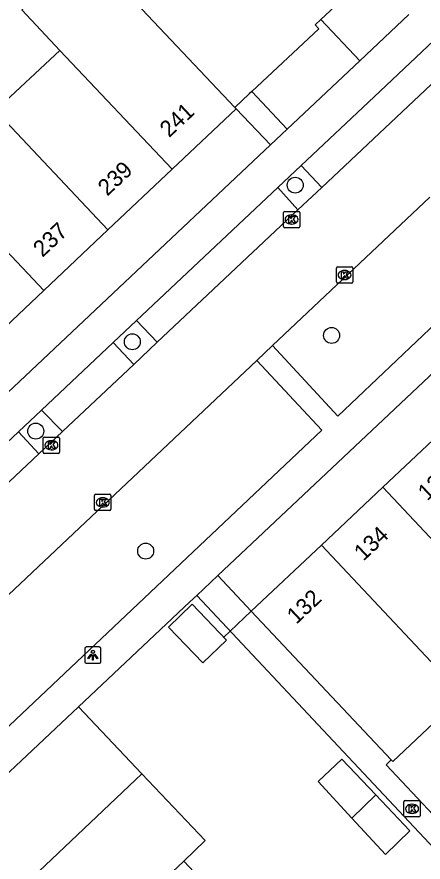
# Model space of a CAD drawing. Extents: x 162542 to 163144, y 380786 to 381511.
# Drawn here: x 162763.9 to 162788.7, y 381310.2 to 381361.9 of the extents above; entities that cross this region are included whole.
import ezdxf

# ---------------------------------------------------------------- set-up
doc = ezdxf.new("R2010")
doc.units = 0
for name, color, linetype in [('IMGEO_Boom', 7, 'Continuous'), ('IMGEO_Groenvoorziening', 7, 'Continuous'), ('IMGEO_Hek', 7, 'Continuous'), ('IMGEO_Kolk', 7, 'Continuous'), ('IMGEO_Lichtpunt', 7, 'Continuous'), ('IMGEO_Muur', 7, 'Continuous'), ('IMGEO_Pand', 7, 'Continuous'), ('IMGEO_Pand_nummerreeks', 7, 'Continuous'), ('IMGEO_Parkeervlak_open', 7, 'Continuous'), ('IMGEO_Rijbaan_lokaal_open', 7, 'Continuous'), ('IMGEO_Voetpad_open', 7, 'Continuous')]:
    doc.layers.add(name, color=color, linetype=linetype)

msp = doc.modelspace()

# ---------------------------------------------------------------- linework, layer by layer
at = {"layer": 'IMGEO_Boom'}
for centre in [(162780.907, 381351.597), (162770.929, 381342.012), (162783.139, 381342.404), (162765.012, 381336.545), (162771.747, 381329.206)]:
    msp.add_circle(centre, 0.489, dxfattribs=at)
at = {"layer": 'IMGEO_Groenvoorziening'}
msp.add_lwpolyline([(162782.487, 381361.741), (162782.131, 381361.407), (162782.35, 381361.173), (162778.255, 381357.331)], dxfattribs=at)
at = {"layer": 'IMGEO_Hek'}
msp.add_lwpolyline([(162778.218, 381325.529), (162776.923, 381324.311), (162776.532, 381323.943)], dxfattribs=at)
at = {"layer": 'IMGEO_Kolk'}
for p, q in [((162780.188, 381349.069), (162780.188, 381349.921)), ((162780.263, 381349.995), (162781.115, 381349.995)), ((162780.676, 381349.775), (162780.701, 381349.775)), ((162781.189, 381349.921), (162781.189, 381349.069)), ((162780.699, 381349.215), (162780.674, 381349.215)), ((162781.115, 381348.995), (162780.263, 381348.995)), ((162783.432, 381345.673), (162783.432, 381346.525)), ((162783.507, 381346.599), (162784.359, 381346.599)), ((162783.92, 381346.379), (162783.945, 381346.379)), ((162784.433, 381346.525), (162784.433, 381345.673)), ((162784.359, 381345.599), (162783.507, 381345.599)), ((162783.943, 381345.819), (162783.918, 381345.819)), ((162765.473, 381335.256), (162765.473, 381336.108)), ((162765.548, 381336.182), (162766.4, 381336.182)), ((162765.961, 381335.962), (162765.986, 381335.962)), ((162766.474, 381336.108), (162766.474, 381335.256)), ((162765.984, 381335.402), (162765.959, 381335.402)), ((162766.4, 381335.182), (162765.548, 381335.182)), ((162768.689, 381332.687), (162769.541, 381332.687)), ((162768.614, 381331.761), (162768.614, 381332.613)), ((162769.102, 381332.467), (162769.127, 381332.467)), ((162769.615, 381332.613), (162769.615, 381331.761)), ((162769.541, 381331.687), (162768.689, 381331.687)), ((162769.125, 381331.907), (162769.1, 381331.907)), ((162787.564, 381313.01), (162787.564, 381313.862)), ((162787.639, 381313.936), (162788.491, 381313.936)), ((162788.052, 381313.716), (162788.077, 381313.716)), ((162788.565, 381313.862), (162788.565, 381313.01)), ((162788.075, 381313.156), (162788.05, 381313.156)), ((162788.491, 381312.936), (162787.639, 381312.936))]:
    msp.add_line(p, q, dxfattribs=at)
for points in [[(162780.188, 381349.069), (162780.188, 381349.921)], [(162780.263, 381349.995), (162781.115, 381349.995)], [(162781.189, 381349.921), (162781.189, 381349.069)], [(162780.509, 381349.695), (162780.632, 381349.695), (162780.632, 381349.544), (162780.762, 381349.695), (162780.926, 381349.695), (162780.78, 381349.544), (162780.933, 381349.295), (162780.781, 381349.295), (162780.696, 381349.459), (162780.632, 381349.392), (162780.632, 381349.295), (162780.509, 381349.295), (162780.509, 381349.695)], [(162781.115, 381348.995), (162780.263, 381348.995)], [(162783.432, 381345.673), (162783.432, 381346.525)], [(162783.507, 381346.599), (162784.359, 381346.599)], [(162783.753, 381346.299), (162783.876, 381346.299), (162783.876, 381346.148), (162784.006, 381346.299), (162784.17, 381346.299), (162784.024, 381346.148), (162784.177, 381345.899), (162784.025, 381345.899), (162783.94, 381346.063), (162783.876, 381345.996), (162783.876, 381345.899), (162783.753, 381345.899), (162783.753, 381346.299)], [(162784.433, 381346.525), (162784.433, 381345.673)], [(162784.359, 381345.599), (162783.507, 381345.599)], [(162765.473, 381335.256), (162765.473, 381336.108)], [(162765.548, 381336.182), (162766.4, 381336.182)], [(162765.794, 381335.882), (162765.917, 381335.882), (162765.917, 381335.731), (162766.047, 381335.882), (162766.211, 381335.882), (162766.065, 381335.731), (162766.218, 381335.482), (162766.066, 381335.482), (162765.981, 381335.646), (162765.917, 381335.579), (162765.917, 381335.482), (162765.794, 381335.482), (162765.794, 381335.882)], [(162766.474, 381336.108), (162766.474, 381335.256)], [(162766.4, 381335.182), (162765.548, 381335.182)], [(162768.689, 381332.687), (162769.541, 381332.687)], [(162768.614, 381331.761), (162768.614, 381332.613)], [(162768.935, 381332.387), (162769.058, 381332.387), (162769.058, 381332.236), (162769.188, 381332.387), (162769.352, 381332.387), (162769.206, 381332.236), (162769.359, 381331.987), (162769.207, 381331.987), (162769.122, 381332.151), (162769.058, 381332.084), (162769.058, 381331.987), (162768.935, 381331.987), (162768.935, 381332.387)], [(162769.615, 381332.613), (162769.615, 381331.761)], [(162769.541, 381331.687), (162768.689, 381331.687)], [(162787.564, 381313.01), (162787.564, 381313.862)], [(162787.639, 381313.936), (162788.491, 381313.936)], [(162787.885, 381313.636), (162788.008, 381313.636), (162788.008, 381313.485), (162788.138, 381313.636), (162788.302, 381313.636), (162788.156, 381313.485), (162788.309, 381313.236), (162788.157, 381313.236), (162788.072, 381313.4), (162788.008, 381313.333), (162788.008, 381313.236), (162787.885, 381313.236), (162787.885, 381313.636)], [(162788.565, 381313.862), (162788.565, 381313.01)], [(162788.491, 381312.936), (162787.639, 381312.936)]]:
    msp.add_lwpolyline(points, dxfattribs=at)
for centre, start, end in [((162780.265, 381349.919), 91.552, 178.448), ((162780.265, 381349.919), 91.552, 178.448), ((162781.113, 381349.919), 1.552, 88.448), ((162781.113, 381349.919), 1.552, 88.448), ((162780.265, 381349.071), 181.552, 268.448), ((162780.265, 381349.071), 181.552, 268.448), ((162781.113, 381349.071), 271.552, 358.448), ((162781.113, 381349.071), 271.552, 358.448), ((162783.509, 381346.523), 91.552, 178.448), ((162783.509, 381346.523), 91.552, 178.448), ((162784.357, 381346.523), 1.552, 88.448), ((162784.357, 381346.523), 1.552, 88.448), ((162783.509, 381345.675), 181.552, 268.448), ((162783.509, 381345.675), 181.552, 268.448), ((162784.357, 381345.675), 271.552, 358.448), ((162784.357, 381345.675), 271.552, 358.448), ((162765.55, 381336.106), 91.552, 178.448), ((162765.55, 381336.106), 91.552, 178.448), ((162766.398, 381336.106), 1.552, 88.448), ((162766.398, 381336.106), 1.552, 88.448), ((162765.55, 381335.258), 181.552, 268.448), ((162765.55, 381335.258), 181.552, 268.448), ((162766.398, 381335.258), 271.552, 358.448), ((162766.398, 381335.258), 271.552, 358.448), ((162768.691, 381332.611), 91.552, 178.448), ((162768.691, 381332.611), 91.552, 178.448), ((162769.539, 381332.611), 1.552, 88.448), ((162769.539, 381332.611), 1.552, 88.448), ((162768.691, 381331.763), 181.552, 268.448), ((162768.691, 381331.763), 181.552, 268.448), ((162769.539, 381331.763), 271.552, 358.448), ((162769.539, 381331.763), 271.552, 358.448), ((162787.641, 381313.86), 91.552, 178.448), ((162787.641, 381313.86), 91.552, 178.448), ((162788.489, 381313.86), 1.552, 88.448), ((162788.489, 381313.86), 1.552, 88.448), ((162787.641, 381313.012), 181.552, 268.448), ((162787.641, 381313.012), 181.552, 268.448), ((162788.489, 381313.012), 271.552, 358.448), ((162788.489, 381313.012), 271.552, 358.448)]:
    msp.add_arc(centre, 0.0765, start, end, dxfattribs=at)
for centre, major_axis, ratio, start_param, end_param in [((162780.675, 381349.495), (-0.387, 0.002), 0.722429, 4.712389, 7.853982), ((162780.7, 381349.495), (-0.39, 0.002), 0.717154, 1.570796, 4.712389), ((162783.919, 381346.099), (-0.387, 0.002), 0.722429, 4.712389, 7.853982), ((162783.944, 381346.099), (-0.39, 0.002), 0.717154, 1.570796, 4.712389), ((162765.96, 381335.682), (-0.387, 0.002), 0.722429, 4.712389, 7.853982), ((162765.985, 381335.682), (-0.39, 0.002), 0.717154, 1.570796, 4.712389), ((162769.101, 381332.187), (-0.387, 0.002), 0.722429, 4.712389, 7.853982), ((162769.126, 381332.187), (-0.39, 0.002), 0.717154, 1.570796, 4.712389), ((162788.051, 381313.436), (-0.387, 0.002), 0.722429, 4.712389, 7.853982), ((162788.076, 381313.436), (-0.39, 0.002), 0.717154, 1.570796, 4.712389)]:
    msp.add_ellipse(centre, major_axis=major_axis, ratio=ratio, start_param=start_param, end_param=end_param, dxfattribs=at)
at = {"layer": 'IMGEO_Lichtpunt'}
for p, q in [((162768.915, 381323.337), (162768.107, 381323.337)), ((162768.915, 381323.337), (162768.107, 381323.337)), ((162768.013, 381323.242), (162768.013, 381322.435)), ((162768.013, 381323.242), (162768.013, 381322.435)), ((162769.009, 381322.435), (162769.009, 381323.242)), ((162769.009, 381322.435), (162769.009, 381323.242)), ((162768.107, 381322.341), (162768.915, 381322.341)), ((162768.107, 381322.341), (162768.915, 381322.341))]:
    msp.add_line(p, q, dxfattribs=at)
for points in [[(162768.387, 381322.906), (162768.426, 381322.878), (162768.238, 381322.616), (162768.2, 381322.643), (162768.387, 381322.906)], [(162768.489, 381322.858), (162768.536, 381322.858), (162768.536, 381322.536), (162768.489, 381322.536), (162768.489, 381322.858)], [(162768.599, 381322.878), (162768.637, 381322.905), (162768.824, 381322.643), (162768.785, 381322.615), (162768.599, 381322.878)]]:
    msp.add_lwpolyline(points, dxfattribs=at)
msp.add_circle((162768.512, 381323.04), 0.0994, dxfattribs=at)
for centre, start, end in [((162768.107, 381323.242), 90, 180), ((162768.107, 381323.242), 90, 180), ((162768.915, 381323.242), 0, 90), ((162768.915, 381323.242), 0, 90), ((162768.107, 381322.435), 180, 270), ((162768.107, 381322.435), 180, 270), ((162768.915, 381322.435), 270, 0), ((162768.915, 381322.435), 270, 360)]:
    msp.add_arc(centre, 0.0946, start, end, dxfattribs=at)
at = {"layer": 'IMGEO_Muur'}
msp.add_lwpolyline([(162774.455, 381326.101), (162767.631, 381319.682)], dxfattribs=at)
at = {"layer": 'IMGEO_Pand'}
for points in [[(162766.496, 381359.843), (162764.153, 381362.325), (162768.073, 381366.029), (162770.456, 381363.508), (162777.216, 381356.357)], [(162766.496, 381359.843), (162762.531, 381356.173)], [(162773.362, 381352.569), (162766.496, 381359.843)], [(162762.531, 381356.173), (162769.433, 381348.86)], [(162773.362, 381352.569), (162777.291, 381356.277)], [(162777.216, 381356.357), (162777.291, 381356.277)], [(162758.566, 381352.503), (162765.505, 381345.152)], [(162769.433, 381348.86), (162773.362, 381352.569)], [(162765.505, 381345.152), (162769.433, 381348.86)], [(162761.576, 381341.443), (162765.505, 381345.152)], [(162790.043, 381336.656), (162786.281, 381333.116)], [(162786.281, 381333.116), (162782.52, 381329.577)], [(162793.305, 381325.654), (162786.281, 381333.116)], [(162782.52, 381329.577), (162778.218, 381325.529)], [(162789.543, 381322.113), (162782.52, 381329.577)], [(162773.146, 381324.551), (162775.245, 381322.36), (162776.704, 381323.764), (162774.6, 381325.951), (162773.146, 381324.551)], [(162778.218, 381325.529), (162786.788, 381316.425)], [(162789.543, 381322.113), (162791.185, 381320.368), (162786.886, 381316.321), (162786.788, 381316.425)], [(162758.929, 381311.5), (162759.551, 381312.085), (162767.631, 381319.682)], [(162767.631, 381319.682), (162771.514, 381315.585)], [(162785.846, 381314.281), (162783.755, 381316.474), (162782.306, 381315.102), (162784.37, 381312.873)], [(162771.514, 381315.585), (162762.829, 381307.356)], [(162771.514, 381315.585), (162775.396, 381311.487), (162774.075, 381310.241)], [(162785.846, 381314.281), (162784.37, 381312.873)], [(162784.37, 381312.873), (162786.43, 381310.649), (162787.937, 381312.087), (162785.846, 381314.281)], [(162766.679, 381303.265), (162774.075, 381310.241)], [(162774.075, 381310.241), (162777.607, 381306.493)]]:
    msp.add_lwpolyline(points, dxfattribs=at)
at = {"layer": 'IMGEO_Parkeervlak_open'}
for points in [[(162781.279, 381352.797), (162782.534, 381351.464)], [(162779.842, 381351.446), (162781.079, 381350.096)], [(162771.193, 381343.312), (162772.455, 381341.982)], [(162771.017, 381340.629), (162769.757, 381341.962)], [(162765.361, 381337.827), (162766.646, 381336.517)], [(162765.201, 381335.157), (162763.959, 381336.509)]]:
    msp.add_lwpolyline(points, dxfattribs=at)
at = {"layer": 'IMGEO_Rijbaan_lokaal_open'}
for points in [[(162800.131, 381368.02), (162782.534, 381351.464)], [(162782.534, 381351.464), (162781.079, 381350.096)], [(162779.523, 381341.782), (162789.16, 381350.859)], [(162781.079, 381350.096), (162772.455, 381341.982)], [(162772.455, 381341.982), (162771.017, 381340.629)], [(162778.553, 381340.869), (162779.523, 381341.782)], [(162756.449, 381320.051), (162778.553, 381340.869)], [(162771.017, 381340.629), (162766.646, 381336.517)], [(162766.646, 381336.517), (162765.201, 381335.157)], [(162765.201, 381335.157), (162756.116, 381326.609)]]:
    msp.add_lwpolyline(points, dxfattribs=at)
at = {"layer": 'IMGEO_Voetpad_open'}
for points in [[(162798.889, 381369.357), (162790.142, 381361.133), (162785.742, 381356.994), (162781.279, 381352.797)], [(162785.72, 381364.334), (162785.268, 381363.91), (162785.049, 381364.143), (162782.487, 381361.741)], [(162784.859, 381359.212), (162782.487, 381361.741)], [(162784.859, 381359.212), (162787.868, 381362.045)], [(162780.415, 381355.028), (162784.859, 381359.212)], [(162778.255, 381357.331), (162778.091, 381357.178), (162777.216, 381356.357)], [(162778.255, 381357.331), (162780.415, 381355.028)], [(162777.291, 381356.277), (162779.387, 381354.06)], [(162779.387, 381354.06), (162780.415, 381355.028)], [(162759.718, 381335.543), (162779.387, 381354.06)], [(162781.279, 381352.797), (162779.842, 381351.446)], [(162779.842, 381351.446), (162771.193, 381343.312)], [(162793.157, 381346.59), (162783.519, 381337.462), (162779.523, 381341.782)], [(162771.193, 381343.312), (162769.757, 381341.962)], [(162776.165, 381327.71), (162792.267, 381342.856), (162794.318, 381340.678)], [(162769.757, 381341.962), (162765.361, 381337.827)], [(162778.553, 381340.869), (162782.533, 381336.598), (162760.377, 381315.688)], [(162765.361, 381337.827), (162763.959, 381336.509)], [(162763.959, 381336.509), (162755.183, 381328.256), (162756.102, 381327.249)], [(162774.873, 381326.494), (162776.165, 381327.71)], [(162776.165, 381327.71), (162778.218, 381325.529)], [(162767.631, 381319.682), (162774.455, 381326.101), (162774.873, 381326.494)], [(162839.214, 381267.113), (162825.683, 381281.466), (162814.697, 381293.114), (162796.68, 381312.224), (162792.218, 381308.019), (162774.873, 381326.494)], [(162786.788, 381316.425), (162786.475, 381316.131), (162792.235, 381310.014), (162808.597, 381325.51)]]:
    msp.add_lwpolyline(points, dxfattribs=at)

# ---------------------------------------------------------------- texts
at = {"layer": 'IMGEO_Pand_nummerreeks'}
for s, rotation, p in [('241', 43.1495, (162773.185, 381354.47)), ('239', 43.1495, (162769.393, 381350.89)), ('237', 43.1495, (162765.424, 381347.144)), ('136', 43.2583, (162788.999, 381332.24)), ('134', 43.2583, (162785.088, 381328.56)), ('132', 43.2583, (162780.974, 381324.689))]:
    msp.add_text(s, height=1, rotation=rotation, dxfattribs=at).set_placement(p)

doc.saveas('drawing.dxf')
